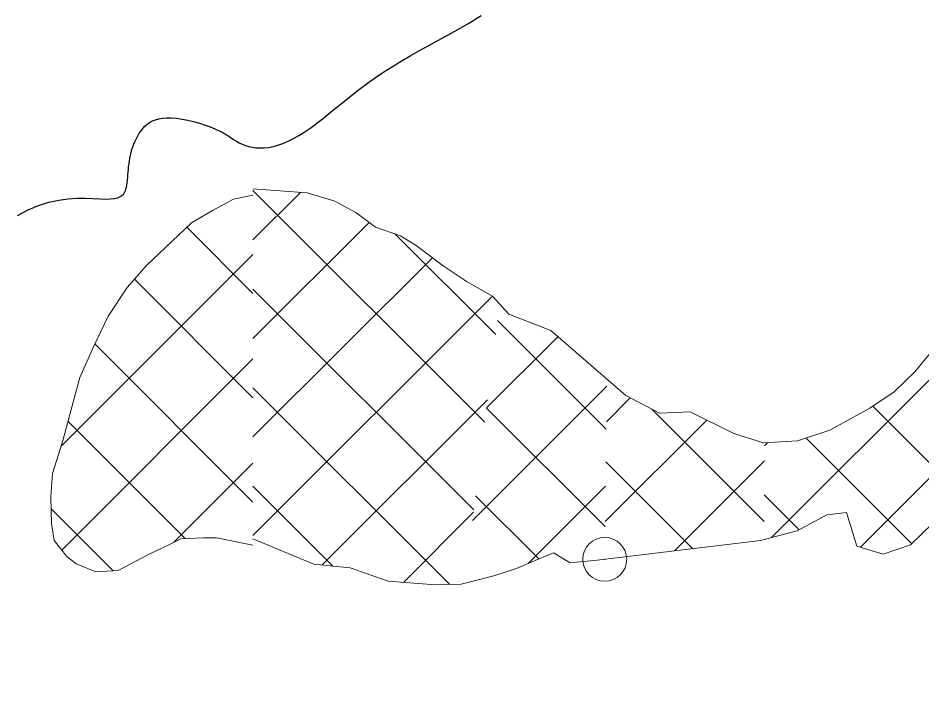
# Model space of a CAD drawing. Extents: x -1643653 to 4543381, y 1624270 to 13878484.
# Drawn here: x 711526 to 713583, y 8958165 to 8959679 of the extents above; entities that cross this region are included whole.
import ezdxf

# ---------------------------------------------------------------- set-up
doc = ezdxf.new("R2010")
doc.units = 0
doc.header["$LTSCALE"] = 200
doc.header["$PDMODE"] = 32
doc.header["$PDSIZE"] = 100
for name, color, linetype, lineweight in [('1', 7, 'Continuous', 13), ('24', 7, 'Continuous', 25), ('26', 7, 'Continuous', 106), ('29', 7, 'Continuous', 13)]:
    doc.layers.add(name, color=color, linetype=linetype, lineweight=lineweight)

msp = doc.modelspace()

# ---------------------------------------------------------------- linework, layer by layer
at = {"layer": '1', "lineweight": 25}
msp.add_spline([(814781, 9009175.5), (814787.2, 9009173.4), (814796.9, 9009173.4), (814799.4, 9009172.4), (814805.1, 9009174.5), (814805.6, 9009176.5), (814811.7, 9009179.5), (814811.7, 9009179.5), (814801.5, 9009181), (814790.7, 9009181.5), (814784.1, 9009183.1), (814777.4, 9009185.1), (814778.4, 9009175.5)], degree=3, dxfattribs=at)
at = {"layer": '24'}
for points in [[(712418.8, 8959592.9), (712439.7, 8959604.9), (712461.1, 8959616.8), (712482.9, 8959628.9), (712505.2, 8959641.1), (712528.5, 8959654.1), (712553.4, 8959668.5), (712580.5, 8959684.9)], [(711951.6, 8959435.5), (711963.6, 8959431.2), (711974.3, 8959426.9), (711983.8, 8959422.6), (711992, 8959418.3), (711999.2, 8959414), (712005.7, 8959409.9), (712011.7, 8959405.9), (712017.6, 8959402.1), (712023.4, 8959398.5), (712029.6, 8959395.1), (712036.2, 8959392), (712043.4, 8959389.2), (712051.1, 8959386.9), (712059.2, 8959385.1), (712067.8, 8959383.9), (712076.9, 8959383.3), (712086.5, 8959383.5), (712096.4, 8959384.6), (712106.8, 8959386.6), (712117.6, 8959389.5), (712128.8, 8959393.5), (712140.5, 8959398.4), (712152.7, 8959404.5), (712165.3, 8959411.6), (712178.5, 8959419.9), (712192.2, 8959429.3), (712206.4, 8959439.9), (712221.2, 8959451.5), (712236.5, 8959463.8), (712252.4, 8959476.8), (712268.8, 8959490.2), (712285.7, 8959503.7), (712303.2, 8959517.3), (712321.2, 8959530.6), (712339.7, 8959543.6), (712358.7, 8959556.3), (712378.3, 8959568.7), (712398.3, 8959580.8), (712418.8, 8959592.9)], [(711769.1, 8959283.2), (711771, 8959287.8), (711772.5, 8959292.8), (711773.6, 8959298.1), (711774.4, 8959303.7), (711775.1, 8959309.6), (711775.6, 8959315.7), (711776.1, 8959322), (711776.6, 8959328.3), (711777.1, 8959334.7), (711777.8, 8959341.1), (711778.6, 8959347.5), (711779.5, 8959353.9), (711780.7, 8959360.3), (711782.1, 8959366.7), (711783.6, 8959373.1), (711785.4, 8959379.4), (711787.5, 8959385.8), (711789.8, 8959392.2), (711792.4, 8959398.5), (711795.3, 8959404.7), (711798.6, 8959410.8), (711802.1, 8959416.7), (711806, 8959422.3), (711810.3, 8959427.6), (711815, 8959432.6), (711820, 8959437.1), (711825.6, 8959441.2), (711831.7, 8959444.7), (711838.6, 8959447.6), (711846.2, 8959449.9), (711854.8, 8959451.4), (711864.3, 8959452.1), (711874.9, 8959452), (711886.7, 8959450.9), (711899.3, 8959449), (711912.4, 8959446.3), (711925.7, 8959443.2), (711938.9, 8959439.5), (711951.6, 8959435.5)], [(711524.8, 8959229.2), (711549, 8959242.2), (711572.8, 8959252.5), (711596.1, 8959259.9), (711618.5, 8959264.7), (711640, 8959267.5), (711660.3, 8959268.6), (711679.2, 8959268.7), (711696.5, 8959268), (711711.9, 8959267.3), (711725.3, 8959266.8), (711736.5, 8959267.1), (711745.6, 8959268.2), (711753, 8959270), (711758.8, 8959272.4), (711763.2, 8959275.5), (711766.6, 8959279.1), (711769.1, 8959283.2)]]:
    msp.add_lwpolyline(points, dxfattribs=at)
at = {"layer": '26'}
for points in [[(676174.9, 8960921), (676589.7, 8959851), (677298.5, 8959085), (677905.7, 8958370.4), (678108.1, 8958127.9), (678628.8, 8957871.5), (679175.3, 8957678.5), (679634.1, 8957740.2), (680271.7, 8957890.1), (680680.6, 8958130.1), (682556.7, 8958821.8), (683435.7, 8958881.7), (684580.7, 8958673.6), (685598.3, 8958453.2), (686374.5, 8958348.3), (687212.1, 8957836.1), (687682.2, 8957630.7), (688306.1, 8957615.5), (689591.9, 8957533.9), (690585.7, 8957606.1), (691389.1, 8957793.5), (691759.3, 8957957.3), (692919.9, 8958245), (693572, 8958700.2), (694136.4, 8959422.7), (694705.3, 8960908.2), (694927.7, 8961937.4), (695327.4, 8962800.5), (695494.2, 8963028.7), (696954.2, 8966672.4), (698159, 8968028.2), (699003.1, 8968647.8), (699373.7, 8968875.2), (699705.8, 8969051.9), (700930.8, 8969479.2), (701631.8, 8969565.3), (702395, 8969409.6), (703157, 8969037.7), (703804.2, 8968640.8), (704732, 8968306.3), (704974.2, 8968343.5), (705432.6, 8968328.9), (706400.3, 8968312.2), (707482.9, 8968320.5), (708005.4, 8968381.9), (708718.3, 8968340.8), (709660.3, 8968260.6), (710627.7, 8968180.3), (711187.5, 8968089), (711873, 8967704.7), (712851.5, 8967319.2), (713361.3, 8967393.4), (714238.5, 8967122.7), (715674, 8966506.4), (716373.4, 8966312.8), (717313.4, 8965902), (718673.1, 8965375), (719658.3, 8965140.1)], [(691088.7, 8957705.7), (691389.1, 8957793.5), (691759.3, 8957957.3), (692919.9, 8958245), (693572, 8958700.2), (694136.4, 8959422.7), (694705.3, 8960908.2), (694927.7, 8961937.4), (695327.4, 8962800.5), (695494.2, 8963028.7), (696954.2, 8966672.4), (698159, 8968028.2), (699003.1, 8968647.8), (699373.7, 8968875.2), (699705.8, 8969051.9), (700930.8, 8969479.2), (701631.8, 8969565.3), (702395, 8969409.6), (703157, 8969037.7), (703804.2, 8968640.8), (704732, 8968306.3), (704974.2, 8968343.5), (705432.6, 8968328.9), (706400.3, 8968312.2), (707482.9, 8968320.5), (708005.4, 8968381.9), (708718.3, 8968340.8), (709660.3, 8968260.6), (710627.7, 8968180.3), (711187.5, 8968089), (711873, 8967704.7), (712851.5, 8967319.2), (713361.3, 8967393.4), (714238.5, 8967122.7), (715674, 8966506.4), (716373.4, 8966312.8), (717313.4, 8965902), (718673.1, 8965375), (719658.3, 8965140.1)]]:
    msp.add_spline(points, degree=3, dxfattribs=at)
at = {"layer": '29'}
for p, q in [((713443.3, 8958474), (714411.8, 8959442.6)), ((713240.2, 8958495.5), (714097.8, 8959353.1)), ((712588.4, 8958758.7), (712060.8, 8959286.2)), ((712060.8, 8959174.1), (712168.7, 8959281.9)), ((712060.8, 8959052.1), (711910.2, 8959202.8)), ((712060.8, 8958949.6), (712325.1, 8959213.8)), ((712613.3, 8958958.3), (712384.3, 8959187.2)), ((711623.6, 8958703.2), (712060.8, 8959140.4)), ((712060.8, 8958725.1), (712469.2, 8959133.4)), ((712060.8, 8958814.5), (711791, 8959084.3)), ((712563.5, 8958559.1), (712060.8, 8959061.7)), ((712060.8, 8958500.6), (712605.8, 8959045.5)), ((712865, 8958742.7), (712617.3, 8958990.4)), ((712592.4, 8958791.2), (712754.6, 8958953.4)), ((712060.8, 8958576.9), (711700.6, 8958937.1)), ((711625.5, 8958467.5), (712060.8, 8958902.8)), ((712509, 8958389), (712060.8, 8958837.2)), ((712560.4, 8958534.7), (712866.1, 8958840.4)), ((712218.4, 8958433.6), (712594.8, 8958810)), ((712865.1, 8958759.7), (712919.6, 8958814.2)), ((712862.4, 8958520.8), (712592.4, 8958790.8)), ((713224.3, 8958532.6), (712968.6, 8958788.4)), ((713746.5, 8958520.2), (713471.7, 8958795.1)), ((711906.5, 8958493.7), (711639.4, 8958760.8)), ((712862.5, 8958532.5), (713093.5, 8958763.5)), ((713225.4, 8958705.1), (713232.6, 8958712.3)), ((713560.3, 8958481.9), (713319.7, 8958722.5)), ((711880.8, 8958485.2), (712060.8, 8958665.3)), ((713061.9, 8958470.5), (712864.1, 8958668.3)), ((713019.9, 8958465.4), (713225.2, 8958670.7)), ((712242.4, 8958431.1), (712060.8, 8958612.7)), ((712687, 8958436.8), (712863.5, 8958613.3)), ((712711.4, 8958447.3), (712567.5, 8958591.2)), ((713304, 8958513.7), (713224.7, 8958593)), ((711742.4, 8958420.2), (711601.3, 8958561.3)), ((712403.3, 8958394), (712562.8, 8958553.5)), ((711977.7, 8958495.1), (712060.8, 8958478.5))]:
    msp.add_line(p, q, dxfattribs=at)
for points in [[(712738.5, 8958967.3), (712643, 8959004.9), (712605.9, 8959045.4), (712548.6, 8959078.1), (712493.8, 8959114.7), (712432.5, 8959161.4), (712396.9, 8959182.8), (712339.6, 8959202.8), (712295.2, 8959236.3), (712246.9, 8959262.3), (712183.8, 8959280.8), (712131.8, 8959284.6), (712060.8, 8959290.3)], [(712060.8, 8959275.9), (712016.8, 8959266.5), (711968.5, 8959240.5), (711920.7, 8959212.6), (711818.3, 8959115.8), (711774.7, 8959065.5), (711731, 8958999.9), (711697.4, 8958930.4), (711666.3, 8958860.8), (711646.6, 8958787.4), (711626.9, 8958714), (711604.7, 8958641.8), (711600.4, 8958588.6), (711602.4, 8958527.6), (711608.4, 8958489.5), (711637.3, 8958452.5), (711658.7, 8958435.8), (711702.9, 8958417.6), (711753.7, 8958421), (711822.6, 8958457.2), (711872.3, 8958480.8), (711896.5, 8958493.3), (711947.3, 8958495.4), (711977.7, 8958495.1)], [(712060.8, 8959275.9), (712016.8, 8959266.5), (711968.5, 8959240.5), (711920.7, 8959212.6), (711818.3, 8959115.8), (711774.7, 8959065.5), (711731, 8958999.9), (711697.4, 8958930.4), (711666.3, 8958860.8), (711646.6, 8958787.4), (711626.9, 8958714), (711604.7, 8958641.8), (711600.4, 8958588.6), (711602.4, 8958527.6), (711608.4, 8958489.5), (711637.3, 8958452.5), (711658.7, 8958435.8), (711702.9, 8958417.6), (711753.7, 8958421), (711822.6, 8958457.2), (711872.3, 8958480.8), (711896.5, 8958493.3), (711947.3, 8958495.4), (711977.7, 8958495.1), (712060.8, 8958478.5)], [(712738.5, 8958967.3), (712909.5, 8958819.5), (712985.9, 8958779.2), (713055.8, 8958782.1), (713155.2, 8958733.1), (713222.6, 8958711.8), (713300.1, 8958716), (713373.7, 8958740.5), (713464.9, 8958790.5), (713520.6, 8958827.7), (713567.4, 8958873.7), (713638.1, 8958959.2), (713692.5, 8959012.8), (713730.3, 8959077.8), (713737.5, 8959154.1), (713729.4, 8959262)], [(712060.8, 8958492.8), (712199.4, 8958435.6), (712282, 8958426.9), (712368.5, 8958396.7), (712476.6, 8958388.2), (712535, 8958389.6), (712608.7, 8958408.9), (712660.7, 8958425.6), (712693.7, 8958439.7), (712744.5, 8958461.5), (712782.4, 8958438.7), (712843.9, 8958444.3), (713215.8, 8958489), (713299.6, 8958511.3), (713366.7, 8958547.6), (713411.5, 8958553.2), (713435.6, 8958476.3), (713495.3, 8958458.2), (713557.6, 8958479.3), (713607.2, 8958528.1)]]:
    msp.add_lwpolyline(points, dxfattribs=at)
msp.add_point((712861.5, 8958446.4), dxfattribs=at)

doc.saveas('drawing.dxf')
